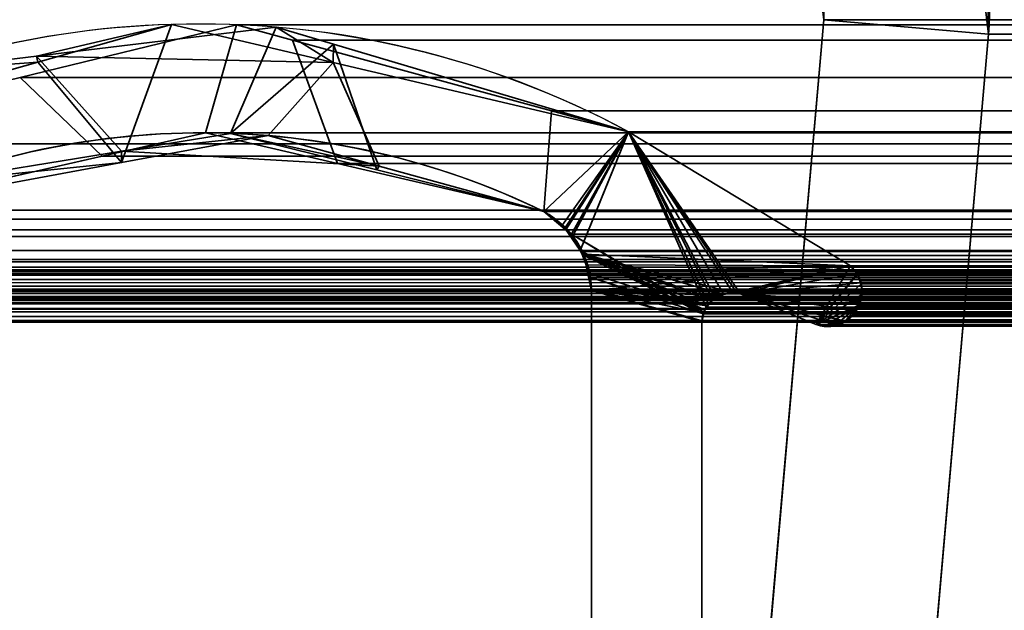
# Model space of a CAD drawing. Header units: millimetres. Extents: x -603 to 3703, y -115 to 193.
# Tile 935 of 1056: x 2490.81 to 2499.75, y 8.93 to 14.28. Entities that reach past the tile are written whole.
import ezdxf

# ---------------------------------------------------------------- set-up
doc = ezdxf.new("R2010")
doc.units = ezdxf.units.MM
doc.layers.add('151', color=7, linetype='Continuous', true_color=0xffffff)

# ---------------------------------------------------------------- blocks, each defined once
blk = doc.blocks.new('UG_SURFACE_003')
at = {"layer": '151', "color": 252, "linetype": 'Continuous', "lineweight": 35}
for points in [[(3703.0001, -18, 2212.25), (3703.0001, 174.4, 2212.25), (2296.9999, 174.4, 2212.25), (2296.9999, -18, 2212.25)], [(2447, -18, 2062.2499), (2447, 174.4, 2062.2499), (3553, 174.4, 2062.2499), (3553, -18, 2062.2499)]]:
    blk.add_3dface(points, dxfattribs=at)
blk = doc.blocks.new('UG_SURFACE_096')
at = {"layer": '151', "color": 252, "linetype": 'Continuous', "lineweight": 35}
for points in [[(2498.1067, 14.2823, -8.75), (2498.0288, 14.9279, -8.75), (2499.4493, 15.41, -8.75), (2499.6009, 14.1516, -8.75)], [(2499.5906, 14.7887, 2009.6595), (2499.6009, 14.1516, -8.75), (2499.4493, 15.41, -8.75)], [(2498.0288, 14.9279, -8.75), (2498.1067, 14.2823, -8.75), (2498.1067, 14.2823, 2011.1434)], [(2498.1067, 14.2823, 2011.1434), (2498.1012, 14.6091, 2011.1487), (2498.0288, 14.9279, -8.75)], [(2499.6009, 14.1516, 2009.649), (2499.5906, 14.7887, 2009.6595), (2498.1012, 14.6091, 2011.1487), (2498.1067, 14.2823, 2011.1434)], [(2499.5906, 14.7887, 2009.6595), (2499.6009, 14.1516, 2009.649), (2499.6009, 14.1516, -8.75)], [(2498.1067, 14.2823, 2011.1434), (2498.1067, 14.2823, -8.75), (2497.5085, 7.4461, -8.75), (2497.5085, 7.4461, 2011.7414)], [(2499.0029, 7.3154, 2010.2472), (2499.6009, 14.1516, 2009.649), (2498.1067, 14.2823, 2011.1434), (2497.5085, 7.4461, 2011.7414)], [(2497.5085, 7.4461, -8.75), (2498.1067, 14.2823, -8.75), (2499.6009, 14.1516, -8.75), (2499.0029, 7.3154, -8.75)], [(2499.6009, 14.1516, 2009.649), (2499.0029, 7.3154, 2010.2472), (2499.0029, 7.3154, -8.75), (2499.6009, 14.1516, -8.75)]]:
    blk.add_3dface(points, dxfattribs=at)
blk = doc.blocks.new('UG_SURFACE_101')
at = {"layer": '151', "color": 252, "linetype": 'Continuous', "lineweight": 35}
for points in [[(2498.1067, 14.2823, 2011.1434), (2498.1012, 14.6091, 2011.1487), (2499.5906, 14.7887, 2009.6595), (2499.6009, 14.1516, 2009.649)], [(3500.4094, 14.7887, 2009.6595), (2499.6009, 14.1516, 2009.649), (2499.5906, 14.7887, 2009.6595)], [(3500.4094, 14.7887, 2009.6595), (3500.3991, 14.1516, 2009.649), (2499.6009, 14.1516, 2009.649)], [(2498.1012, 14.6091, 2011.1487), (3501.8933, 14.2823, 2011.1434), (3501.8988, 14.6091, 2011.1487)], [(2498.1012, 14.6091, 2011.1487), (2498.1067, 14.2823, 2011.1434), (3501.8933, 14.2823, 2011.1434)], [(2485.5001, -29.92, 2023.7501), (3514.4999, -29.92, 2023.7501), (3514.4999, 14.42, 2023.7501), (2485.5001, 14.42, 2023.7501)], [(2487, -29.92, 2022.2499), (2487, 14.42, 2022.2499), (3513, 14.42, 2022.2499), (3513, -29.92, 2022.2499)], [(2498.1067, 14.2823, 2011.1434), (2497.5085, 7.4461, 2011.7414), (3502.4915, 7.4461, 2011.7414), (3501.8933, 14.2823, 2011.1434)], [(2497.5085, 7.4461, 2011.7414), (2498.1067, 14.2823, 2011.1434), (2499.6009, 14.1516, 2009.649), (2499.0029, 7.3154, 2010.2472)], [(2499.6009, 14.1516, 2009.649), (3500.3991, 14.1516, 2009.649), (3500.9971, 7.3154, 2010.2472), (2499.0029, 7.3154, 2010.2472)]]:
    blk.add_3dface(points, dxfattribs=at)
blk = doc.blocks.new('UG_SURFACE_138')
at = {"layer": '151', "color": 7, "linetype": 'Continuous', "lineweight": 35}
for points in [[(2490.967, 13.9521, -8.75), (2492.192, 14.2393, 2017.0579), (2493.6569, 13.8955, 2015.5931)], [(2490.967, 13.9521, -8.75), (2490.978, 13.897, 2018.2719), (2492.192, 14.2393, 2017.0579)], [(2493.6569, 13.8955, 2015.5931), (2493.1409, 14.2136, -8.75), (2490.967, 13.9521, -8.75)], [(2490.967, 13.9521, -8.75), (2493.1409, 14.2136, -8.75), (2492.7266, 13.2515, -8.75), (2491.7376, 13.0907, -8.75)], [(2491.7383, 12.9862, 2017.5116), (2492.192, 14.2393, 2017.0579), (2490.978, 13.897, 2018.2719)], [(2491.7383, 12.9862, 2017.5116), (2493.0675, 13.231, 2016.1824), (2493.6569, 13.8955, 2015.5931), (2492.192, 14.2393, 2017.0579)], [(2492.7266, 13.2515, -8.75), (2493.1409, 14.2136, -8.75), (2493.6602, 14.0597, -8.75)], [(2493.6569, 13.8955, 2015.5931), (2493.6602, 14.0597, -8.75), (2493.1409, 14.2136, -8.75)], [(2494.0546, 12.9202, -8.75), (2492.7266, 13.2515, -8.75), (2493.6602, 14.0597, -8.75)], [(2493.6602, 14.0597, -8.75), (2493.6569, 13.8955, 2015.5931), (2496.3369, 13.2666, 2012.913)], [(2496.3369, 13.2666, 2012.913), (2496.3369, 13.2666, -8.75), (2493.6602, 14.0597, -8.75)], [(2493.6602, 14.0597, -8.75), (2496.3369, 13.2666, -8.75), (2495.5678, 12.5427, -8.75), (2494.0546, 12.9202, -8.75)], [(2490.978, 13.897, 2018.2719), (2490.967, 13.9521, -8.75), (2489.8145, 13.8135, -8.75)], [(2491.7376, 13.0907, -8.75), (2489.9905, 12.8066, -8.75), (2489.8145, 13.8135, -8.75), (2490.967, 13.9521, -8.75)], [(2488.348, 13.1555, -8.75), (2488.348, 13.1555, 2020.9019), (2490.978, 13.897, 2018.2719)], [(2490.978, 13.897, 2018.2719), (2489.8145, 13.8135, -8.75), (2488.348, 13.1555, -8.75)], [(2490.978, 13.897, 2018.2719), (2488.348, 13.1555, 2020.9019), (2489.4049, 12.5565, 2019.845), (2491.7383, 12.9862, 2017.5116)], [(2493.6569, 13.8955, 2015.5931), (2493.0675, 13.231, 2016.1824), (2494.0758, 12.9535, 2015.1744)], [(2494.0758, 12.9535, 2015.1744), (2495.5678, 12.5427, 2013.6821), (2496.3369, 13.2666, 2012.913), (2493.6569, 13.8955, 2015.5931)], [(2491.7376, 13.0907, -8.75), (2492.7266, 13.2515, -8.75), (2494.0758, 12.9535, 2015.1744)], [(2494.0758, 12.9535, 2015.1744), (2493.0675, 13.231, 2016.1824), (2491.7376, 13.0907, -8.75)], [(2493.0675, 13.231, 2016.1824), (2491.7383, 12.9862, 2017.5116), (2491.7376, 13.0907, -8.75)], [(2492.7266, 13.2515, -8.75), (2494.0546, 12.9202, -8.75), (2494.0758, 12.9535, 2015.1744)], [(2495.7392, 12.4215, -8.75), (2495.5678, 12.5427, -8.75), (2496.3369, 13.2666, -8.75)], [(2496.3369, 13.2666, 2012.913), (2495.5678, 12.5427, 2013.6821), (2495.7597, 12.3814, 2013.4904)], [(2495.7604, 12.3921, -8.75), (2495.7392, 12.4215, -8.75), (2496.3369, 13.2666, -8.75)], [(2495.7597, 12.3814, 2013.4904), (2495.8308, 12.3216, 2013.4192), (2496.3369, 13.2666, 2012.913)], [(2496.3369, 13.2666, -8.75), (2495.9023, 12.1942, -8.75), (2495.7604, 12.3921, -8.75)], [(2496.3369, 13.2666, 2012.913), (2495.8308, 12.3216, 2013.4192), (2495.8992, 12.1889, 2013.3507)], [(2495.8992, 12.1889, 2013.3507), (2495.9652, 12.0607, 2013.2847), (2498.3501, 12.0514, 2010.9), (2496.3369, 13.2666, 2012.913)], [(2496.3369, 13.2666, -8.75), (2498.3501, 12.0514, -8.75), (2495.93, 12.1557, -8.75), (2495.9023, 12.1942, -8.75)], [(2496.3369, 13.2666, 2012.913), (2498.3501, 12.0514, 2010.9), (2498.3501, 12.0514, -8.75), (2496.3369, 13.2666, -8.75)], [(2489.9905, 12.8066, -8.75), (2491.7376, 13.0907, -8.75), (2491.7383, 12.9862, 2017.5116)], [(2491.7383, 12.9862, 2017.5116), (2489.4049, 12.5565, 2019.845), (2489.9905, 12.8066, -8.75)], [(2495.5678, 12.5427, 2013.6821), (2494.0758, 12.9535, 2015.1744), (2494.0546, 12.9202, -8.75)], [(2494.0546, 12.9202, -8.75), (2495.5678, 12.5427, -8.75), (2495.5678, 12.5427, 2013.6821)], [(2495.5678, 12.5427, -8.75), (2495.7392, 12.4215, -8.75), (2495.7597, 12.3814, 2013.4904)], [(2495.7597, 12.3814, 2013.4904), (2495.5678, 12.5427, 2013.6821), (2495.5678, 12.5427, -8.75)], [(2495.7392, 12.4215, -8.75), (2495.7604, 12.3921, -8.75), (2495.7597, 12.3814, 2013.4904)], [(2495.8308, 12.3216, 2013.4192), (2495.7597, 12.3814, 2013.4904), (2495.7604, 12.3921, -8.75)], [(2495.7604, 12.3921, -8.75), (2495.9023, 12.1942, -8.75), (2495.8992, 12.1889, 2013.3507)], [(2495.8992, 12.1889, 2013.3507), (2495.8308, 12.3216, 2013.4192), (2495.7604, 12.3921, -8.75)], [(2495.9652, 12.0607, 2013.2847), (2495.8992, 12.1889, 2013.3507), (2495.9023, 12.1942, -8.75)], [(2495.9023, 12.1942, -8.75), (2495.93, 12.1557, -8.75), (2495.9755, 11.9915, 2013.2744)], [(2495.9755, 11.9915, 2013.2744), (2495.9652, 12.0607, 2013.2847), (2495.9023, 12.1942, -8.75)], [(2495.9655, 11.9898, -8.75), (2495.93, 12.1557, -8.75), (2497.0284, 11.6524, -8.75)], [(2495.93, 12.1557, -8.75), (2497.088, 11.7338, -8.75), (2497.0527, 11.6857, -8.75)], [(2495.93, 12.1557, -8.75), (2497.1831, 11.7922, -8.75), (2497.1097, 11.7471, -8.75)], [(2495.93, 12.1557, -8.75), (2497.2839, 11.8082, -8.75), (2497.1879, 11.793, -8.75)], [(2497.1097, 11.7471, -8.75), (2497.088, 11.7338, -8.75), (2495.93, 12.1557, -8.75)], [(2497.318, 11.8051, -8.75), (2497.2839, 11.8082, -8.75), (2495.93, 12.1557, -8.75), (2498.3501, 12.0514, -8.75)], [(2497.1879, 11.793, -8.75), (2497.1831, 11.7922, -8.75), (2495.93, 12.1557, -8.75)], [(2497.0527, 11.6857, -8.75), (2497.0284, 11.6524, -8.75), (2495.93, 12.1557, -8.75)], [(2495.93, 12.1557, -8.75), (2495.9655, 11.9898, -8.75), (2495.9755, 11.9915, 2013.2744)], [(2498.3501, 12.0514, 2010.9), (2495.9652, 12.0607, 2013.2847), (2495.9755, 11.9915, 2013.2744)], [(2496.0001, 11.8277, 2013.2501), (2495.9755, 11.9915, 2013.2744), (2495.9655, 11.9898, -8.75)], [(2497.0284, 11.6524, -8.75), (2497.0207, 11.6205, -8.75), (2496.0001, 11.8277, -8.75), (2495.9655, 11.9898, -8.75)], [(2495.9655, 11.9898, -8.75), (2496.0001, 11.8277, -8.75), (2496.0001, 11.8277, 2013.2501)], [(2495.9755, 11.9915, 2013.2744), (2496.0001, 11.8277, 2013.2501), (2498.3501, 12.0514, 2010.9)], [(2497.1883, 11.7875, 2012.0616), (2497.2839, 11.8082, 2011.9662), (2498.3501, 12.0514, 2010.9), (2496.0001, 11.8277, 2013.2501)], [(2498.3501, 12.0514, 2010.9), (2497.2839, 11.8082, 2011.9662), (2497.318, 11.8051, 2011.9321)], [(2498.3501, 12.0514, -8.75), (2497.3514, 11.798, -8.75), (2497.318, 11.8051, -8.75)], [(2497.318, 11.8051, 2011.9321), (2497.3514, 11.798, 2011.8985), (2498.3501, 12.0514, 2010.9)], [(2497.3514, 11.798, -8.75), (2498.3501, 12.0514, -8.75), (2498.4059, 11.9797, -8.75)], [(2498.4076, 11.9798, 2010.8426), (2498.3501, 12.0514, 2010.9), (2497.3514, 11.798, 2011.8985)], [(2497.3514, 11.798, 2011.8985), (2498.4438, 11.8957, 2010.8061), (2498.4174, 11.9675, 2010.8325), (2498.4076, 11.9798, 2010.8426)], [(2498.4059, 11.9797, -8.75), (2498.4217, 11.9593, -8.75), (2498.4393, 11.8953, -8.75), (2497.3514, 11.798, -8.75)], [(2498.3501, 12.0514, -8.75), (2498.3501, 12.0514, 2010.9), (2498.4076, 11.9798, 2010.8426)], [(2498.4076, 11.9798, 2010.8426), (2498.4059, 11.9797, -8.75), (2498.3501, 12.0514, -8.75)], [(2498.4059, 11.9797, -8.75), (2498.4076, 11.9798, 2010.8426), (2498.4174, 11.9675, 2010.8325)], [(2498.4174, 11.9675, 2010.8325), (2498.4217, 11.9593, -8.75), (2498.4059, 11.9797, -8.75)], [(2498.4174, 11.9675, 2010.8325), (2498.4393, 11.8953, -8.75), (2498.4217, 11.9593, -8.75)], [(2498.4174, 11.9675, 2010.8325), (2498.4438, 11.8957, 2010.8061), (2498.4393, 11.8953, -8.75)], [(2498.4541, 11.81, 2010.7961), (2498.4498, 11.8796, 2010.8001), (2498.4438, 11.8957, 2010.8061), (2497.3514, 11.798, 2011.8985)], [(2498.4393, 11.8953, -8.75), (2498.4558, 11.835, -8.75), (2498.4527, 11.8107, -8.75), (2497.3514, 11.798, -8.75)], [(2498.4558, 11.835, -8.75), (2498.4393, 11.8953, -8.75), (2498.4438, 11.8957, 2010.8061)], [(2498.4558, 11.835, -8.75), (2498.4438, 11.8957, 2010.8061), (2498.4498, 11.8796, 2010.8001)], [(2498.4498, 11.8796, 2010.8001), (2498.4527, 11.8107, -8.75), (2498.4558, 11.835, -8.75)], [(2498.4498, 11.8796, 2010.8001), (2498.4541, 11.81, 2010.7961), (2498.4527, 11.8107, -8.75)], [(2496.0001, 5.7035, -8.75), (2496.0001, 11.8277, -8.75), (2497.0021, 11.5427, -8.75), (2497.0021, 7.7467, -8.75)], [(2497.0207, 11.6205, -8.75), (2497.0021, 11.5427, -8.75), (2496.0001, 11.8277, -8.75)], [(2496.0001, 11.8277, 2013.2501), (2497.0021, 11.5427, 2012.2478), (2497.0162, 11.6216, 2012.234)], [(2497.0021, 7.7467, 2012.2478), (2497.0021, 11.5427, 2012.2478), (2496.0001, 11.8277, 2013.2501), (2496.0001, 5.7035, 2013.2501)], [(2497.0162, 11.6216, 2012.234), (2497.0162, 11.6222, 2012.2337), (2496.0001, 11.8277, 2013.2501)], [(2496.0001, 11.8277, 2013.2501), (2497.1547, 11.7801, 2012.0952), (2497.1883, 11.7875, 2012.0616)], [(2496.0001, 11.8277, 2013.2501), (2497.0615, 11.705, 2012.1887), (2497.1101, 11.7442, 2012.1398)], [(2497.1101, 11.7442, 2012.1398), (2497.1547, 11.7801, 2012.0952), (2496.0001, 11.8277, 2013.2501)], [(2496.0001, 11.8277, 2013.2501), (2497.0162, 11.6222, 2012.2337), (2497.0512, 11.6862, 2012.1989)], [(2497.0512, 11.6862, 2012.1989), (2497.0615, 11.705, 2012.1887), (2496.0001, 11.8277, 2013.2501)], [(2496.0001, 11.8277, -8.75), (2496.0001, 5.7035, -8.75), (2496.0001, 5.7035, 2013.2501), (2496.0001, 11.8277, 2013.2501)], [(2497.1097, 11.7471, -8.75), (2497.1831, 11.7922, -8.75), (2497.1883, 11.7875, 2012.0616)], [(2497.1831, 11.7922, -8.75), (2497.1879, 11.793, -8.75), (2497.1883, 11.7875, 2012.0616)], [(2497.1879, 11.793, -8.75), (2497.2839, 11.8082, -8.75), (2497.2839, 11.8082, 2011.9662)], [(2497.2839, 11.8082, 2011.9662), (2497.1883, 11.7875, 2012.0616), (2497.1879, 11.793, -8.75)], [(2497.2839, 11.8082, -8.75), (2497.318, 11.8051, -8.75), (2497.3514, 11.798, 2011.8985)], [(2497.3514, 11.798, 2011.8985), (2497.318, 11.8051, 2011.9321), (2497.2839, 11.8082, -8.75)], [(2497.318, 11.8051, 2011.9321), (2497.2839, 11.8082, 2011.9662), (2497.2839, 11.8082, -8.75)], [(2497.318, 11.8051, -8.75), (2497.3514, 11.798, -8.75), (2497.3514, 11.798, 2011.8985)], [(2497.3514, 11.798, -8.75), (2498.4527, 11.8107, -8.75), (2498.4419, 11.723, -8.75)], [(2497.3514, 11.798, 2011.8985), (2498.44, 11.724, 2010.8101), (2498.4553, 11.7899, 2010.7949), (2498.4541, 11.81, 2010.7961)], [(2498.04, 11.5173, 2011.21), (2497.3514, 11.798, 2011.8985), (2497.3514, 11.798, -8.75), (2498.04, 11.5173, -8.75)], [(2498.4419, 11.723, -8.75), (2498.4417, 11.7207, -8.75), (2498.3985, 11.6444, -8.75), (2497.3514, 11.798, -8.75)], [(2498.3985, 11.6444, -8.75), (2498.3773, 11.6068, -8.75), (2498.2996, 11.5449, -8.75), (2497.3514, 11.798, -8.75)], [(2498.0974, 11.5103, -8.75), (2498.04, 11.5173, -8.75), (2497.3514, 11.798, -8.75), (2498.2996, 11.5449, -8.75)], [(2497.3514, 11.798, 2011.8985), (2498.2018, 11.5184, 2011.0481), (2498.2703, 11.528, 2010.9797), (2498.2986, 11.5489, 2010.9513)], [(2498.2018, 11.5184, 2011.0481), (2497.3514, 11.798, 2011.8985), (2498.04, 11.5173, 2011.21), (2498.0965, 11.5037, 2011.1535)], [(2498.2986, 11.5489, 2010.9513), (2498.3773, 11.6068, 2010.8726), (2498.4007, 11.6452, 2010.8492), (2497.3514, 11.798, 2011.8985)], [(2498.4007, 11.6452, 2010.8492), (2498.4345, 11.7002, 2010.8156), (2498.44, 11.724, 2010.8101), (2497.3514, 11.798, 2011.8985)], [(2498.4553, 11.7899, 2010.7949), (2498.44, 11.724, 2010.8101), (2498.4419, 11.723, -8.75)], [(2498.4553, 11.7899, 2010.7949), (2498.4419, 11.723, -8.75), (2498.4527, 11.8107, -8.75)], [(2498.4527, 11.8107, -8.75), (2498.4541, 11.81, 2010.7961), (2498.4553, 11.7899, 2010.7949)], [(2497.0615, 11.705, 2012.1887), (2497.0512, 11.6862, 2012.1989), (2497.0527, 11.6857, -8.75)], [(2497.0527, 11.6857, -8.75), (2497.088, 11.7338, -8.75), (2497.1101, 11.7442, 2012.1398)], [(2497.1101, 11.7442, 2012.1398), (2497.0615, 11.705, 2012.1887), (2497.0527, 11.6857, -8.75)], [(2497.088, 11.7338, -8.75), (2497.1097, 11.7471, -8.75), (2497.1101, 11.7442, 2012.1398)], [(2497.1883, 11.7875, 2012.0616), (2497.1547, 11.7801, 2012.0952), (2497.1097, 11.7471, -8.75)], [(2497.1547, 11.7801, 2012.0952), (2497.1101, 11.7442, 2012.1398), (2497.1097, 11.7471, -8.75)], [(2498.3985, 11.6444, -8.75), (2498.4417, 11.7207, -8.75), (2498.44, 11.724, 2010.8101)], [(2498.44, 11.724, 2010.8101), (2498.4345, 11.7002, 2010.8156), (2498.3985, 11.6444, -8.75)], [(2498.4345, 11.7002, 2010.8156), (2498.4007, 11.6452, 2010.8492), (2498.3985, 11.6444, -8.75)], [(2498.4417, 11.7207, -8.75), (2498.4419, 11.723, -8.75), (2498.44, 11.724, 2010.8101)], [(2497.0021, 11.5427, -8.75), (2497.0207, 11.6205, -8.75), (2497.0162, 11.6216, 2012.234)], [(2497.0162, 11.6216, 2012.234), (2497.0021, 11.5427, 2012.2478), (2497.0021, 11.5427, -8.75)], [(2497.0512, 11.6862, 2012.1989), (2497.0162, 11.6222, 2012.2337), (2497.0284, 11.6524, -8.75)], [(2497.0207, 11.6205, -8.75), (2497.0284, 11.6524, -8.75), (2497.0162, 11.6222, 2012.2337)], [(2497.0162, 11.6222, 2012.2337), (2497.0162, 11.6216, 2012.234), (2497.0207, 11.6205, -8.75)], [(2497.0284, 11.6524, -8.75), (2497.0527, 11.6857, -8.75), (2497.0512, 11.6862, 2012.1989)], [(2498.3773, 11.6068, -8.75), (2498.3985, 11.6444, -8.75), (2498.4007, 11.6452, 2010.8492)], [(2498.4007, 11.6452, 2010.8492), (2498.3773, 11.6068, 2010.8726), (2498.3773, 11.6068, -8.75)], [(2497.0021, 11.5427, 2012.2478), (2497.0021, 7.7467, 2012.2478), (2497.0021, 7.7467, -8.75), (2497.0021, 11.5427, -8.75)], [(2498.0974, 11.5103, -8.75), (2498.2996, 11.5449, -8.75), (2498.2915, 11.5385, -8.75), (2498.2014, 11.5113, -8.75)], [(2498.2014, 11.5113, -8.75), (2498.2915, 11.5385, -8.75), (2498.2986, 11.5489, 2010.9513)], [(2498.2986, 11.5489, 2010.9513), (2498.2703, 11.528, 2010.9797), (2498.2014, 11.5113, -8.75)], [(2498.2703, 11.528, 2010.9797), (2498.2018, 11.5184, 2011.0481), (2498.2014, 11.5113, -8.75)], [(2498.2915, 11.5385, -8.75), (2498.2996, 11.5449, -8.75), (2498.2986, 11.5489, 2010.9513)], [(2498.3773, 11.6068, 2010.8726), (2498.2986, 11.5489, 2010.9513), (2498.2996, 11.5449, -8.75)], [(2498.2996, 11.5449, -8.75), (2498.3773, 11.6068, -8.75), (2498.3773, 11.6068, 2010.8726)], [(2498.04, 11.5173, -8.75), (2498.0974, 11.5103, -8.75), (2498.0965, 11.5037, 2011.1535)], [(2498.0965, 11.5037, 2011.1535), (2498.04, 11.5173, 2011.21), (2498.04, 11.5173, -8.75)], [(2498.0965, 11.5037, 2011.1535), (2498.0969, 11.5036, 2011.153), (2498.2018, 11.5184, 2011.0481)], [(2498.0969, 11.5036, 2011.153), (2498.0965, 11.5037, 2011.1535), (2498.0974, 11.5103, -8.75)], [(2498.2018, 11.5184, 2011.0481), (2498.0969, 11.5036, 2011.153), (2498.0974, 11.5103, -8.75)], [(2498.0974, 11.5103, -8.75), (2498.1689, 11.5016, -8.75), (2498.2018, 11.5184, 2011.0481)], [(2498.2014, 11.5113, -8.75), (2498.1689, 11.5016, -8.75), (2498.0974, 11.5103, -8.75)], [(2498.1689, 11.5016, -8.75), (2498.2014, 11.5113, -8.75), (2498.2018, 11.5184, 2011.0481)]]:
    blk.add_3dface(points, dxfattribs=at)
blk = doc.blocks.new('UG_SURFACE_139')
at = {"layer": '151', "color": 7, "linetype": 'Continuous', "lineweight": 35}
for points in [[(2490.819, 13.7578, 2018.4309), (2492.7814, 14.2362, 2016.4688), (2492.4994, 13.2561, 2016.7506), (2491.5631, 13.0444, 2017.6868)], [(2492.7814, 14.2362, 2016.4688), (2490.819, 13.7578, 2018.4309), (3509.181, 13.7578, 2018.4309)], [(2493.6965, 12.9778, 2015.5535), (2492.4994, 13.2561, 2016.7506), (2492.7814, 14.2362, 2016.4688), (2493.2883, 14.0979, 2015.9616)], [(2492.7814, 14.2362, 2016.4688), (3509.181, 13.7578, 2018.4309), (3507.2186, 14.2362, 2016.4688)], [(3507.2186, 14.2362, 2016.4688), (3506.7117, 14.0979, 2015.9616), (2493.2883, 14.0979, 2015.9616), (2492.7814, 14.2362, 2016.4688)], [(2493.2883, 14.0979, 2015.9616), (2495.6381, 13.4572, 2013.6118), (2495.5678, 12.5427, 2013.6821), (2493.6965, 12.9778, 2015.5535)], [(2493.2883, 14.0979, 2015.9616), (3506.7117, 14.0979, 2015.9616), (3504.3619, 13.4572, 2013.6118), (2495.6381, 13.4572, 2013.6118)], [(2491.5631, 13.0444, 2017.6868), (2489.4049, 12.5565, 2019.845), (2488.348, 13.1555, 2020.9019), (2490.819, 13.7578, 2018.4309)], [(2488.348, 13.1555, 2020.9019), (3511.652, 13.1555, 2020.9019), (3509.181, 13.7578, 2018.4309), (2490.819, 13.7578, 2018.4309)], [(2495.7695, 12.3772, 2013.4804), (2495.5678, 12.5427, 2013.6821), (2495.6381, 13.4572, 2013.6118), (2496.3369, 13.2666, 2012.913)], [(2495.6381, 13.4572, 2013.6118), (3504.3619, 13.4572, 2013.6118), (3503.6631, 13.2666, 2012.913), (2496.3369, 13.2666, 2012.913)], [(3508.4372, 13.0477, 2017.6871), (2491.5631, 13.0444, 2017.6868), (2492.4994, 13.2561, 2016.7506)], [(2492.4994, 13.2561, 2016.7506), (2493.6965, 12.9778, 2015.5535), (3506.2878, 13.1186, 2015.5377)], [(3506.2878, 13.1186, 2015.5377), (3507.5216, 13.2561, 2016.7716), (2492.4994, 13.2561, 2016.7506)], [(3507.5216, 13.2561, 2016.7716), (3508.4372, 13.0477, 2017.6871), (2492.4994, 13.2561, 2016.7506)], [(2496.3369, 13.2666, 2012.913), (2495.8189, 12.3367, 2013.4311), (2495.7695, 12.3772, 2013.4804)], [(2495.8189, 12.3367, 2013.4311), (2496.3369, 13.2666, 2012.913), (2497.0415, 11.6764, 2012.2087), (2497.0202, 11.6289, 2012.2299)], [(2498.04, 11.5173, 2011.21), (2497.3514, 11.798, 2011.8985), (2496.3369, 13.2666, 2012.913), (2498.3501, 12.0514, 2010.9)], [(2496.3369, 13.2666, 2012.913), (2497.3514, 11.798, 2011.8985), (2497.3183, 11.805, 2011.9317)], [(2496.3369, 13.2666, 2012.913), (2497.0992, 11.7439, 2012.1508), (2497.0629, 11.7014, 2012.1872)], [(2496.3369, 13.2666, 2012.913), (2497.1967, 11.7966, 2012.0535), (2497.124, 11.7572, 2012.126)], [(2497.3183, 11.805, 2011.9317), (2497.2839, 11.8082, 2011.9662), (2496.3369, 13.2666, 2012.913)], [(2497.0629, 11.7014, 2012.1872), (2497.0415, 11.6764, 2012.2087), (2496.3369, 13.2666, 2012.913)], [(2497.2839, 11.8082, 2011.9662), (2497.1974, 11.7967, 2012.0528), (2497.1967, 11.7966, 2012.0535), (2496.3369, 13.2666, 2012.913)], [(2497.124, 11.7572, 2012.126), (2497.0992, 11.7439, 2012.1508), (2496.3369, 13.2666, 2012.913)], [(3503.6631, 13.2666, 2012.913), (3501.6499, 12.0514, 2010.9), (2498.3501, 12.0514, 2010.9), (2496.3369, 13.2666, 2012.913)], [(3513.4444, 12.0875, 2022.6946), (3511.652, 13.1555, 2020.9019), (2488.348, 13.1555, 2020.9019), (2486.5556, 12.0875, 2022.6946)], [(3510.5951, 12.5565, 2019.845), (2489.4049, 12.5565, 2019.845), (2491.5631, 13.0444, 2017.6868)], [(2491.5631, 13.0444, 2017.6868), (3508.4372, 13.0477, 2017.6871), (3510.5951, 12.5565, 2019.845)], [(3505.9769, 13.084, 2015.2268), (3506.2878, 13.1186, 2015.5377), (2493.6965, 12.9778, 2015.5535)], [(3505.9769, 13.084, 2015.2268), (2493.6965, 12.9778, 2015.5535), (2495.5678, 12.5427, 2013.6821)], [(2495.5678, 12.5427, 2013.6821), (3504.4322, 12.5427, 2013.6821), (3505.9769, 13.084, 2015.2268)], [(2489.29, 12.4747, 2019.9602), (2489.4049, 12.5565, 2019.845), (3510.5951, 12.5565, 2019.845)], [(3510.5951, 12.5565, 2019.845), (3510.7129, 12.4839, 2019.963), (2489.29, 12.4747, 2019.9602)], [(2495.7695, 12.3772, 2013.4804), (3504.2305, 12.3772, 2013.4804), (3504.4322, 12.5427, 2013.6821), (2495.5678, 12.5427, 2013.6821)], [(3510.7703, 12.4486, 2020.0202), (2489.11, 12.3158, 2020.1399), (2489.1529, 12.3772, 2020.097)], [(3510.7703, 12.4486, 2020.0202), (3510.8898, 12.3133, 2020.1397), (2489.11, 12.3158, 2020.1399)], [(2489.1529, 12.3772, 2020.097), (2489.29, 12.4747, 2019.9602), (3510.7129, 12.4839, 2019.963)], [(3510.7129, 12.4839, 2019.963), (3510.7703, 12.4486, 2020.0202), (2489.1529, 12.3772, 2020.097)], [(3504.1811, 12.3367, 2013.4311), (2495.7695, 12.3772, 2013.4804), (2495.8189, 12.3367, 2013.4311)], [(3504.1811, 12.3367, 2013.4311), (3504.2305, 12.3772, 2013.4804), (2495.7695, 12.3772, 2013.4804)], [(2495.8189, 12.3367, 2013.4311), (3504.0872, 12.1808, 2013.3371), (3504.1811, 12.3367, 2013.4311)], [(2495.8189, 12.3367, 2013.4311), (2495.9128, 12.1808, 2013.3371), (3504.0872, 12.1808, 2013.3371)], [(2497.0202, 11.6289, 2012.2299), (2497.0138, 11.6145, 2012.2364), (2495.8189, 12.3367, 2013.4311)], [(2495.9128, 12.1808, 2013.3371), (2495.8189, 12.3367, 2013.4311), (2497.0138, 11.6145, 2012.2364)], [(3510.942, 12.2541, 2020.1919), (2488.9927, 12.1064, 2020.2572), (2489.022, 12.19, 2020.2281)], [(3510.942, 12.2541, 2020.1919), (3511.0099, 12.1076, 2020.2599), (2488.9927, 12.1064, 2020.2572)], [(2489.022, 12.19, 2020.2281), (2489.11, 12.3158, 2020.1399), (3510.8898, 12.3133, 2020.1397)], [(3510.8898, 12.3133, 2020.1397), (3510.942, 12.2541, 2020.1919), (2489.022, 12.19, 2020.2281)], [(3504.0092, 11.9475, 2013.2592), (2495.9128, 12.1808, 2013.3371), (2495.935, 12.1441, 2013.315)], [(3504.0092, 11.9475, 2013.2592), (3504.065, 12.1441, 2013.315), (2495.9128, 12.1808, 2013.3371)], [(3504.065, 12.1441, 2013.315), (3504.0872, 12.1808, 2013.3371), (2495.9128, 12.1808, 2013.3371)], [(2497.0138, 11.6145, 2012.2364), (2495.935, 12.1441, 2013.315), (2495.9128, 12.1808, 2013.3371)], [(2486.5556, 12.0875, 2022.6946), (2486.501, 12.0382, 2022.7489), (3513.4981, 12.0363, 2022.7482)], [(3513.4981, 12.0363, 2022.7482), (3513.4444, 12.0875, 2022.6946), (2486.5556, 12.0875, 2022.6946)], [(2488.9548, 11.9977, 2020.2954), (2488.9927, 12.1064, 2020.2572), (3511.0099, 12.1076, 2020.2599)], [(3511.0099, 12.1076, 2020.2599), (3511.025, 12.0751, 2020.2749), (2488.9548, 11.9977, 2020.2954)], [(3511.025, 12.0751, 2020.2749), (3511.0614, 11.8663, 2020.3116), (2488.9548, 11.9977, 2020.2954)], [(3504.009, 11.9448, 2013.2589), (2495.935, 12.1441, 2013.315), (2495.9908, 11.9475, 2013.2592)], [(2495.935, 12.1441, 2013.315), (3504.009, 11.9448, 2013.2589), (3504.0092, 11.9475, 2013.2592)], [(2495.9908, 11.9475, 2013.2592), (2495.935, 12.1441, 2013.315), (2497.0138, 11.6145, 2012.2364)], [(3513.552, 11.9651, 2022.8021), (2486.4471, 11.9664, 2022.8028), (2486.4318, 11.9257, 2022.8181)], [(2486.4516, 11.9779, 2022.7985), (2486.4471, 11.9664, 2022.8028), (3513.552, 11.9651, 2022.8021)], [(3513.552, 11.9651, 2022.8021), (2486.4759, 12.0155, 2022.774), (2486.4516, 11.9779, 2022.7985)], [(2486.501, 12.0382, 2022.7489), (2486.4759, 12.0155, 2022.774), (3513.5329, 12.0032, 2022.7828)], [(2486.4759, 12.0155, 2022.774), (3513.552, 11.9651, 2022.8021), (3513.5329, 12.0032, 2022.7828)], [(3513.5329, 12.0032, 2022.7828), (3513.4981, 12.0363, 2022.7482), (2486.501, 12.0382, 2022.7489)], [(3511.0614, 11.8663, 2020.3116), (2488.9386, 11.8663, 2020.3116), (2488.9548, 11.9977, 2020.2954)], [(2498.3501, 12.0514, 2010.9), (2498.409, 11.9819, 2010.8411), (2498.04, 11.5173, 2011.21)], [(2498.409, 11.9819, 2010.8411), (2498.4128, 11.9737, 2010.8373), (2498.04, 11.5173, 2011.21)], [(2498.04, 11.5173, 2011.21), (2498.4128, 11.9737, 2010.8373), (2498.44, 11.9155, 2010.8099), (2498.4462, 11.8863, 2010.8039)], [(2498.409, 11.9819, 2010.8411), (2498.3501, 12.0514, 2010.9), (3501.6499, 12.0514, 2010.9)], [(2498.409, 11.9819, 2010.8411), (3501.6499, 12.0514, 2010.9), (3501.5876, 11.9763, 2010.8376)], [(3501.5876, 11.9763, 2010.8376), (2498.4128, 11.9737, 2010.8373), (2498.409, 11.9819, 2010.8411)], [(3501.5876, 11.9763, 2010.8376), (3501.5867, 11.9742, 2010.8368), (2498.4128, 11.9737, 2010.8373)], [(2498.44, 11.9155, 2010.8099), (2498.4128, 11.9737, 2010.8373), (3501.5867, 11.9742, 2010.8368)], [(2498.44, 11.9155, 2010.8099), (3501.5867, 11.9742, 2010.8368), (3501.5552, 11.8998, 2010.8051)], [(2486.4216, 11.8984, 2022.8283), (2486.4156, 11.8382, 2022.8345), (3513.5853, 11.846, 2022.8353)], [(2486.4318, 11.9257, 2022.8181), (2486.4216, 11.8984, 2022.8283), (3513.5853, 11.846, 2022.8353)], [(2486.4318, 11.9257, 2022.8181), (3513.5691, 11.9316, 2022.819), (3513.552, 11.9651, 2022.8021)], [(2486.4318, 11.9257, 2022.8181), (3513.5698, 11.9274, 2022.8198), (3513.5691, 11.9316, 2022.819)], [(3513.5853, 11.846, 2022.8353), (3513.5698, 11.9274, 2022.8198), (2486.4318, 11.9257, 2022.8181)], [(2495.9908, 11.9475, 2013.2592), (2495.991, 11.9448, 2013.2589), (3504.009, 11.9448, 2013.2589)], [(2495.991, 11.9448, 2013.2589), (2495.9908, 11.9475, 2013.2592), (2497.0138, 11.6145, 2012.2364)], [(2496.0001, 11.8277, 2013.2501), (3503.9999, 11.8277, 2013.2501), (3504.009, 11.9448, 2013.2589), (2495.991, 11.9448, 2013.2589)], [(2497.0138, 11.6145, 2012.2364), (2497.0036, 11.5516, 2012.2464), (2496.0001, 11.8277, 2013.2501), (2495.991, 11.9448, 2013.2589)], [(2498.04, 11.5173, 2011.21), (2498.4462, 11.8863, 2010.8039), (2498.455, 11.8424, 2010.7949), (2498.4527, 11.791, 2010.7975)], [(3501.5552, 11.8998, 2010.8051), (2498.4462, 11.8863, 2010.8039), (2498.44, 11.9155, 2010.8099)], [(3501.5552, 11.8998, 2010.8051), (3501.5535, 11.8867, 2010.8035), (2498.4462, 11.8863, 2010.8039)], [(2498.455, 11.8424, 2010.7949), (2498.4462, 11.8863, 2010.8039), (3501.5535, 11.8867, 2010.8035)], [(2498.455, 11.8424, 2010.7949), (3501.5535, 11.8867, 2010.8035), (3501.5438, 11.8115, 2010.7937)], [(3513.5851, 11.8384, 2022.835), (2486.4156, 11.8382, 2022.8345), (2486.4147, 11.8282, 2022.8355)], [(2486.4147, 11.8282, 2022.8355), (2486.4242, 11.7582, 2022.826), (3513.5851, 11.8384, 2022.835)], [(2486.4156, 11.8382, 2022.8345), (3513.5851, 11.8384, 2022.835), (3513.5853, 11.846, 2022.8353)], [(3513.5844, 11.8085, 2022.8345), (3513.5851, 11.8384, 2022.835), (2486.4242, 11.7582, 2022.826)], [(3513.5844, 11.8085, 2022.8345), (2486.4242, 11.7582, 2022.826), (2486.428, 11.7445, 2022.8219)], [(2486.428, 11.7445, 2022.8219), (3513.572, 11.7445, 2022.8219), (3513.5844, 11.8085, 2022.8345)], [(3512.3997, 11.8171, 2021.6496), (3513.1972, 11.5484, 2022.4471), (2486.8028, 11.5484, 2022.4471), (2487.6003, 11.8171, 2021.6496)], [(3512.3997, 11.8171, 2021.6496), (2487.6003, 11.8171, 2021.6496), (2487.6144, 11.8176, 2021.6355)], [(3512.3248, 11.8261, 2021.575), (2487.6144, 11.8176, 2021.6355), (2487.6871, 11.8202, 2021.5628)], [(3512.3248, 11.8261, 2021.575), (3512.3856, 11.8188, 2021.6355), (2487.6144, 11.8176, 2021.6355)], [(2487.6144, 11.8176, 2021.6355), (3512.3856, 11.8188, 2021.6355), (3512.3997, 11.8171, 2021.6496)], [(2487.6871, 11.8202, 2021.5628), (3512.3134, 11.8226, 2021.5635), (3512.3248, 11.8261, 2021.575)], [(3512.3134, 11.8226, 2021.5635), (2487.6871, 11.8202, 2021.5628), (2487.7167, 11.8212, 2021.5333)], [(2487.7167, 11.8212, 2021.5333), (3512.2392, 11.7994, 2021.4894), (3512.3134, 11.8226, 2021.5635)], [(2487.7167, 11.8212, 2021.5333), (2487.7601, 11.8, 2021.4899), (3512.2392, 11.7994, 2021.4894)], [(3512.1996, 11.787, 2021.4498), (2487.7601, 11.8, 2021.4899), (2487.8185, 11.7716, 2021.4314)], [(3512.1996, 11.787, 2021.4498), (3512.2392, 11.7994, 2021.4894), (2487.7601, 11.8, 2021.4899)], [(2488.9386, 6.7187, 2020.3116), (2488.9386, 11.8663, 2020.3116), (3511.0614, 11.8663, 2020.3116), (3511.0614, 6.7187, 2020.3116)], [(2496.0001, 11.8277, 2013.2501), (2496.0001, 5.7035, 2013.2501), (3503.9999, 5.7035, 2013.2501), (3503.9999, 11.8277, 2013.2501)], [(2497.0036, 11.5516, 2012.2464), (2497.0021, 11.5427, 2012.2478), (2496.0001, 11.8277, 2013.2501)], [(2497.0021, 11.5427, 2012.2478), (2497.0021, 7.7467, 2012.2478), (2496.0001, 5.7035, 2013.2501), (2496.0001, 11.8277, 2013.2501)], [(3502.876, 11.7573, 2012.126), (2497.124, 11.7572, 2012.126), (2497.1967, 11.7966, 2012.0535)], [(2497.1967, 11.7966, 2012.0535), (2497.1974, 11.7967, 2012.0528), (3502.8026, 11.7962, 2012.0525), (3502.8067, 11.7956, 2012.0566)], [(3502.8067, 11.7956, 2012.0566), (3502.876, 11.7573, 2012.126), (2497.1967, 11.7966, 2012.0535)], [(3502.8026, 11.7962, 2012.0525), (2497.1974, 11.7967, 2012.0528), (2497.2839, 11.8082, 2011.9662)], [(2497.2839, 11.8082, 2011.9662), (3502.7161, 11.8082, 2011.9662), (3502.8026, 11.7962, 2012.0525)], [(3502.6646, 11.8019, 2011.9145), (2497.2839, 11.8082, 2011.9662), (2497.3183, 11.805, 2011.9317)], [(3502.6646, 11.8019, 2011.9145), (3502.7161, 11.8082, 2011.9662), (2497.2839, 11.8082, 2011.9662)], [(2497.3183, 11.805, 2011.9317), (3502.6486, 11.798, 2011.8985), (3502.6646, 11.8019, 2011.9145)], [(2497.3183, 11.805, 2011.9317), (2497.3514, 11.798, 2011.8985), (3502.6486, 11.798, 2011.8985)], [(3501.96, 11.5173, 2011.21), (3502.6486, 11.798, 2011.8985), (2497.3514, 11.798, 2011.8985), (2498.04, 11.5173, 2011.21)], [(2498.4527, 11.791, 2010.7975), (2498.451, 11.758, 2010.7989), (2498.431, 11.6956, 2010.819), (2498.04, 11.5173, 2011.21)], [(2498.451, 11.758, 2010.7989), (3501.5464, 11.7913, 2010.7965), (3501.554, 11.7351, 2010.8042)], [(2498.451, 11.758, 2010.7989), (2498.4527, 11.791, 2010.7975), (3501.5464, 11.7913, 2010.7965)], [(3501.5438, 11.8115, 2010.7937), (2498.4527, 11.791, 2010.7975), (2498.455, 11.8424, 2010.7949)], [(3501.5438, 11.8115, 2010.7937), (3501.5464, 11.7913, 2010.7965), (2498.4527, 11.791, 2010.7975)], [(2486.4323, 11.736, 2022.8179), (3513.5677, 11.736, 2022.8179), (3513.572, 11.7445, 2022.8219), (2486.428, 11.7445, 2022.8219)], [(3513.5312, 11.662, 2022.7814), (2486.4323, 11.736, 2022.8179), (2486.4688, 11.662, 2022.7814)], [(3513.5312, 11.662, 2022.7814), (3513.5677, 11.736, 2022.8179), (2486.4323, 11.736, 2022.8179)], [(2487.8185, 11.7716, 2021.4314), (3512.183, 11.7698, 2021.4329), (3512.1996, 11.787, 2021.4498)], [(3512.183, 11.7698, 2021.4329), (2487.8185, 11.7716, 2021.4314), (2487.8263, 11.7677, 2021.4236)], [(2487.8263, 11.7677, 2021.4236), (3512.1269, 11.713, 2021.3768), (3512.183, 11.7698, 2021.4329)], [(2487.8263, 11.7677, 2021.4236), (2487.8731, 11.7134, 2021.3768), (3512.1269, 11.713, 2021.3768)], [(3512.1212, 11.7072, 2021.3711), (2487.8731, 11.7134, 2021.3768), (2487.88, 11.7055, 2021.3699)], [(3512.1212, 11.7072, 2021.3711), (3512.1269, 11.713, 2021.3768), (2487.8731, 11.7134, 2021.3768)], [(2487.88, 11.7055, 2021.3699), (3512.0888, 11.6334, 2021.3387), (3512.1212, 11.7072, 2021.3711)], [(2487.88, 11.7055, 2021.3699), (2487.9112, 11.6334, 2021.3387), (3512.0888, 11.6334, 2021.3387)], [(3502.9585, 11.6764, 2012.2087), (2497.0415, 11.6764, 2012.2087), (2497.0629, 11.7014, 2012.1872)], [(3502.9016, 11.7431, 2012.1517), (2497.0629, 11.7014, 2012.1872), (2497.0992, 11.7439, 2012.1508)], [(3502.9016, 11.7431, 2012.1517), (3502.9373, 11.7014, 2012.1872), (2497.0629, 11.7014, 2012.1872)], [(2497.0629, 11.7014, 2012.1872), (3502.9373, 11.7014, 2012.1872), (3502.9585, 11.6764, 2012.2087)], [(3502.9016, 11.7431, 2012.1517), (2497.0992, 11.7439, 2012.1508), (2497.124, 11.7572, 2012.126)], [(2497.124, 11.7572, 2012.126), (3502.876, 11.7573, 2012.126), (3502.9016, 11.7431, 2012.1517)], [(3501.554, 11.7351, 2010.8042), (2498.431, 11.6956, 2010.819), (2498.451, 11.758, 2010.7989)], [(3501.554, 11.7351, 2010.8042), (3501.5695, 11.6961, 2010.8194), (2498.431, 11.6956, 2010.819)], [(2486.4688, 11.662, 2022.7814), (2486.4726, 11.6582, 2022.7776), (3513.5274, 11.6582, 2022.7776), (3513.5312, 11.662, 2022.7814)], [(3513.5274, 11.6582, 2022.7776), (2486.4726, 11.6582, 2022.7776), (2486.5391, 11.5917, 2022.711)], [(2486.5391, 11.5917, 2022.711), (3513.4611, 11.5914, 2022.711), (3513.5274, 11.6582, 2022.7776)], [(3512.0888, 7.3541, 2021.3387), (3512.0888, 11.6334, 2021.3387), (2487.9112, 11.6334, 2021.3387), (2487.9112, 7.3541, 2021.3387)], [(3502.9964, 11.5516, 2012.2464), (2497.0036, 11.5516, 2012.2464), (2497.0138, 11.6145, 2012.2364)], [(2497.0138, 11.6145, 2012.2364), (2497.0202, 11.6289, 2012.2299), (3502.9798, 11.6289, 2012.2299), (3502.9862, 11.6145, 2012.2364)], [(3502.9862, 11.6145, 2012.2364), (3502.9964, 11.5516, 2012.2464), (2497.0138, 11.6145, 2012.2364)], [(3502.9585, 11.6764, 2012.2087), (2497.0202, 11.6289, 2012.2299), (2497.0415, 11.6764, 2012.2087)], [(3502.9585, 11.6764, 2012.2087), (3502.9798, 11.6289, 2012.2299), (2497.0202, 11.6289, 2012.2299)], [(2498.1263, 11.5091, 2011.1239), (2498.04, 11.5173, 2011.21), (2498.431, 11.6956, 2010.819)], [(2498.2212, 11.5179, 2011.029), (2498.1852, 11.5034, 2011.0648), (2498.1263, 11.5091, 2011.1239), (2498.431, 11.6956, 2010.819)], [(2498.431, 11.6956, 2010.819), (2498.2991, 11.5494, 2010.951), (2498.2212, 11.5179, 2011.029)], [(2498.2991, 11.5494, 2010.951), (2498.431, 11.6956, 2010.819), (2498.4264, 11.6814, 2010.8237), (2498.3838, 11.6165, 2010.8662)], [(2498.3838, 11.6165, 2010.8662), (2498.3773, 11.6068, 2010.8726), (2498.3261, 11.5603, 2010.9239), (2498.2991, 11.5494, 2010.951)], [(2498.3773, 11.6068, 2010.8726), (2498.3838, 11.6165, 2010.8662), (3501.616, 11.6163, 2010.8662)], [(3501.616, 11.6163, 2010.8662), (3501.6227, 11.6068, 2010.8726), (2498.3773, 11.6068, 2010.8726)], [(3501.5807, 11.6675, 2010.8306), (2498.3838, 11.6165, 2010.8662), (2498.4264, 11.6814, 2010.8237)], [(3501.5807, 11.6675, 2010.8306), (3501.616, 11.6163, 2010.8662), (2498.3838, 11.6165, 2010.8662)], [(2498.4264, 11.6814, 2010.8237), (3501.5695, 11.6961, 2010.8194), (3501.5807, 11.6675, 2010.8306)], [(2498.4264, 11.6814, 2010.8237), (2498.431, 11.6956, 2010.819), (3501.5695, 11.6961, 2010.8194)], [(3513.4602, 11.5905, 2022.7101), (2486.5391, 11.5917, 2022.711), (2486.541, 11.5896, 2022.7089)], [(3513.4602, 11.5905, 2022.7101), (3513.4611, 11.5914, 2022.711), (2486.5391, 11.5917, 2022.711)], [(3513.4602, 11.5905, 2022.7101), (2486.541, 11.5896, 2022.7089), (2486.6219, 11.5553, 2022.6281)], [(2486.6219, 11.5553, 2022.6281), (3513.3781, 11.5549, 2022.6283), (3513.4602, 11.5905, 2022.7101)], [(3513.3781, 11.5549, 2022.6283), (2486.6219, 11.5553, 2022.6281), (2486.6581, 11.54, 2022.5921)], [(3513.3457, 11.5407, 2022.5956), (3513.3781, 11.5549, 2022.6283), (2486.6581, 11.54, 2022.5921)], [(3513.3457, 11.5407, 2022.5956), (2486.6581, 11.54, 2022.5921), (2486.7089, 11.5412, 2022.541)], [(2486.7089, 11.5412, 2022.541), (3513.2914, 11.5435, 2022.5413), (3513.3457, 11.5407, 2022.5956)], [(3513.2914, 11.5435, 2022.5413), (2486.7089, 11.5412, 2022.541), (2486.7828, 11.5429, 2022.4671)], [(2486.7828, 11.5429, 2022.4671), (3513.1972, 11.5484, 2022.4471), (3513.2914, 11.5435, 2022.5413)], [(2486.7828, 11.5429, 2022.4671), (2486.8028, 11.5484, 2022.4471), (3513.1972, 11.5484, 2022.4471)], [(2497.0036, 11.5516, 2012.2464), (3502.9964, 11.5516, 2012.2464), (3502.9979, 11.5427, 2012.2478), (2497.0021, 11.5427, 2012.2478)], [(3502.9979, 11.5427, 2012.2478), (3502.9979, 7.7467, 2012.2478), (2497.0021, 7.7467, 2012.2478), (2497.0021, 11.5427, 2012.2478)], [(3501.7202, 11.5324, 2010.9704), (2498.2212, 11.5179, 2011.029), (2498.2991, 11.5494, 2010.951)], [(3501.7202, 11.5324, 2010.9704), (3501.7786, 11.5187, 2011.0285), (2498.2212, 11.5179, 2011.029)], [(3501.7011, 11.547, 2010.9513), (2498.2991, 11.5494, 2010.951), (2498.3261, 11.5603, 2010.9239)], [(2498.2991, 11.5494, 2010.951), (3501.7011, 11.547, 2010.9513), (3501.7202, 11.5324, 2010.9704)], [(2498.3261, 11.5603, 2010.9239), (3501.6227, 11.6068, 2010.8726), (3501.7011, 11.547, 2010.9513)], [(2498.3261, 11.5603, 2010.9239), (2498.3773, 11.6068, 2010.8726), (3501.6227, 11.6068, 2010.8726)], [(2498.04, 11.5173, 2011.21), (2498.1263, 11.5091, 2011.1239), (3501.8742, 11.5017, 2011.1241)], [(3501.8742, 11.5017, 2011.1241), (3501.9083, 11.5044, 2011.1582), (2498.04, 11.5173, 2011.21)], [(3501.9083, 11.5044, 2011.1582), (3501.96, 11.5173, 2011.21), (2498.04, 11.5173, 2011.21)], [(3501.8566, 11.5004, 2011.1067), (2498.1263, 11.5091, 2011.1239), (2498.1852, 11.5034, 2011.0648)], [(3501.8566, 11.5004, 2011.1067), (3501.8742, 11.5017, 2011.1241), (2498.1263, 11.5091, 2011.1239)], [(2498.1852, 11.5034, 2011.0648), (3501.7786, 11.5187, 2011.0285), (3501.8566, 11.5004, 2011.1067)], [(2498.1852, 11.5034, 2011.0648), (2498.2212, 11.5179, 2011.029), (3501.7786, 11.5187, 2011.0285)]]:
    blk.add_3dface(points, dxfattribs=at)

msp = doc.modelspace()

# ---------------------------------------------------------------- linework, layer by layer
at = {"layer": '151', "linetype": 'Continuous', "lineweight": -3}
for p, q in [((2497.5086, 7.4461, -8.75), (2498.1067, 14.2823, -8.75)), ((2498.1067, 14.2823, 2011.1433), (2497.5086, 7.4461, 2011.7414)), ((2498.1067, 14.2823, 2011.1433), (2497.5086, 7.4461, 2011.7414)), ((2499.6009, 14.1516, 2009.6491), (2499.0029, 7.3154, 2010.2471)), ((2499.6009, 14.1516, 2009.6491), (2499.0029, 7.3154, 2010.2471)), ((2499.0029, 7.3154, -8.75), (2499.6009, 14.1516, -8.75)), ((3500.3991, 14.1516, 2009.6491), (2499.6009, 14.1516, 2009.6491)), ((2499.6009, 14.1516, 2009.6491), (2499.6009, 14.1516, -8.75)), ((3503.663, 13.2666, 2012.913), (2496.337, 13.2666, 2012.913)), ((2496.337, 13.2666, -8.75), (2498.3501, 12.0514, -8.75)), ((2498.3501, 12.0514, 2010.8999), (2496.337, 13.2666, 2012.913)), ((2496.337, 13.2666, 2012.913), (2496.337, 13.2666, -8.75)), ((2496.337, 13.2666, 2012.913), (2498.3501, 12.0514, 2010.8999)), ((3511.652, 13.1555, 2020.902), (2488.348, 13.1555, 2020.902)), ((2489.405, 12.5565, 2019.845), (3510.595, 12.5565, 2019.845)), ((2495.5678, 12.5427, -8.75), (2495.5678, 12.5427, 2013.6822)), ((2495.5678, 12.5427, 2013.6822), (3504.4322, 12.5427, 2013.6822)), ((3513.4445, 12.0875, 2022.6945), (2486.5555, 12.0875, 2022.6945)), ((3501.6499, 12.0514, 2010.8999), (2498.3501, 12.0514, 2010.8999)), ((2498.3501, 12.0514, 2010.8999), (2498.3501, 12.0514, -8.75)), ((3512.3996, 11.8171, 2021.6496), (2487.6004, 11.8171, 2021.6496)), ((2488.9385, 11.8663, 2020.3115), (3511.0615, 11.8663, 2020.3115)), ((2496, 11.8277, 2013.25), (3504, 11.8277, 2013.25)), ((2496, 5.7035, 2013.25), (2496, 11.8277, 2013.25)), ((2496, 5.7035, 2013.25), (2496, 11.8277, 2013.25)), ((2496, 11.8277, -8.75), (2496, 11.8277, 2013.25)), ((2496, 11.8277, -8.75), (2496, 5.7035, -8.75)), ((3502.7161, 11.8082, 2011.9661), (2497.2839, 11.8082, 2011.9661)), ((2497.2839, 11.8082, 2011.9661), (2497.2839, 11.8082, -8.75)), ((2498.04, 11.5173, 2011.21), (2497.3515, 11.798, 2011.8985)), ((2498.04, 11.5173, -8.75), (2497.3515, 11.798, -8.75)), ((2497.3515, 11.798, 2011.8985), (2497.3515, 11.798, -8.75)), ((2498.04, 11.5173, 2011.21), (2497.3515, 11.798, 2011.8985)), ((3502.6485, 11.798, 2011.8985), (2497.3515, 11.798, 2011.8985)), ((3513.572, 11.7445, 2022.822), (2486.428, 11.7445, 2022.822)), ((3512.0888, 11.6334, 2021.3388), (2487.9112, 11.6334, 2021.3388)), ((3513.1971, 11.5484, 2022.4471), (2486.8029, 11.5484, 2022.4471)), ((3502.9979, 11.5427, 2012.2479), (2497.0021, 11.5427, 2012.2479)), ((2497.0021, 11.5427, 2012.2479), (2497.0021, 7.7467, 2012.2479)), ((2497.0021, 11.5427, 2012.2479), (2497.0021, 11.5427, -8.75)), ((2497.0021, 11.5427, 2012.2479), (2497.0021, 7.7467, 2012.2479)), ((2497.0021, 11.5427, -8.75), (2497.0021, 7.7467, -8.75)), ((3501.6227, 11.6068, 2010.8727), (2498.3773, 11.6068, 2010.8727)), ((2498.3773, 11.6068, 2010.8727), (2498.3773, 11.6068, -8.75)), ((2498.04, 11.5173, 2011.21), (2498.04, 11.5173, -8.75)), ((3501.96, 11.5173, 2011.21), (2498.04, 11.5173, 2011.21))]:
    msp.add_line(p, q, dxfattribs=at)
msp.add_arc((2496.5327, 14.42, -8.75), 3.08, 355, 90, dxfattribs=at)
at = {"layer": '151', "linetype": 'Continuous', "lineweight": -3, "extrusion": (-0.707107, -6.12323e-17, -0.707107)}
msp.add_ellipse((2496.5327, 14.42, 2012.7173), major_axis=(-3.08, 0, 3.08), ratio=0.707107, start_param=1.570796, end_param=3.228859, dxfattribs=at)
msp.add_ellipse((2496.5327, 14.42, 2012.7173), major_axis=(-3.08, 0, 3.08), ratio=0.707107, start_param=1.570796, end_param=3.228859, dxfattribs=at)
at = {"layer": '151', "linetype": 'Continuous', "lineweight": -3}
for points in [[(2496.337, 13.2666, -8.75), (2493.8326, 14.6068, -8.75), (2490.8146, 14.5654, -8.75), (2488.348, 13.1555, -8.75)], [(2496.337, 13.2666, 2012.913), (2493.8326, 14.6068, 2015.4174), (2490.8146, 14.5654, 2018.4354), (2488.348, 13.1555, 2020.902)], [(2495.5678, 12.5427, -8.75), (2493.6234, 13.4889, -8.75), (2491.3533, 13.4942, -8.75), (2489.405, 12.5565, -8.75)], [(2489.405, 12.5565, 2019.845), (2491.3533, 13.4942, 2017.8967), (2493.6234, 13.4889, 2015.6266), (2495.5678, 12.5427, 2013.6822)], [(2496, 11.8277, -8.75), (2495.9993, 12.1279, -8.75), (2495.8333, 12.4026, -8.75), (2495.5678, 12.5427, -8.75)], [(2495.5678, 12.5427, 2013.6822), (2495.8333, 12.4026, 2013.4167), (2495.9993, 12.1279, 2013.2507), (2496, 11.8277, 2013.25)], [(2498.3773, 11.6068, -8.75), (2498.4924, 11.7374, -8.75), (2498.4803, 11.9364, -8.75), (2498.3501, 12.0514, -8.75)], [(2498.3773, 11.6068, 2010.8727), (2498.4924, 11.7374, 2010.7576), (2498.4803, 11.9364, 2010.7697), (2498.3501, 12.0514, 2010.8999)], [(2497.0021, 11.5427, -8.75), (2497.0064, 11.6939, -8.75), (2497.1327, 11.8125, -8.75), (2497.2839, 11.8082, -8.75)], [(2497.0021, 11.5427, 2012.2479), (2497.0064, 11.6939, 2012.2436), (2497.1327, 11.8125, 2012.1173), (2497.2839, 11.8082, 2011.9661)], [(2497.2839, 11.8082, -8.75), (2497.3069, 11.8075, -8.75), (2497.3292, 11.804, -8.75), (2497.3515, 11.798, -8.75)], [(2497.2839, 11.8082, 2011.9661), (2497.3069, 11.8075, 2011.9431), (2497.3292, 11.804, 2011.9208), (2497.3515, 11.798, 2011.8985)], [(2498.3773, 11.6068, 2010.8727), (2498.2931, 11.5116, 2010.9569), (2498.1603, 11.4762, 2011.0897), (2498.04, 11.5173, 2011.21)], [(2498.04, 11.5173, -8.75), (2498.1603, 11.4762, -8.75), (2498.2931, 11.5116, -8.75), (2498.3773, 11.6068, -8.75)]]:
    msp.add_open_spline(points, degree=3, dxfattribs=at)
for points, knots in [([(2496.337, 13.2666, 2012.913), (2495.052, 13.9543, 2014.198), (2493.7007, 14.26, 2015.5493), (2490.9723, 14.2249, 2018.2777), (2489.6213, 13.8833, 2019.6287), (2488.348, 13.1555, 2020.902)], [0, 0, 0, 0, 0.5, 0.5, 1, 1, 1, 1]), ([(2495.5678, 12.5427, 2013.6822), (2494.577, 13.0249, 2014.673), (2493.5345, 13.2538, 2015.7155), (2491.4398, 13.2584, 2017.8102), (2490.397, 13.034, 2018.853), (2489.405, 12.5565, 2019.845)], [0, 0, 0, 0, 0.5, 0.5, 1, 1, 1, 1]), ([(2495.5678, 12.5427, 2013.6822), (2495.6584, 12.4949, 2013.5916), (2495.7459, 12.4266, 2013.5041), (2495.8639, 12.2813, 2013.3861), (2495.9042, 12.2163, 2013.3458), (2495.9608, 12.0836, 2013.2892), (2495.9804, 12.0166, 2013.2696), (2495.9968, 11.9082, 2013.2532), (2495.9999, 11.8679, 2013.2501), (2496, 11.8277, 2013.25)], [0, 0, 0, 0, 0.414476, 0.414476, 0.668143, 0.668143, 0.8804, 0.8804, 1, 1, 1, 1]), ([(2498.3773, 11.6068, 2010.8727), (2498.396, 11.6281, 2010.854), (2498.4131, 11.6531, 2010.8369), (2498.4373, 11.7048, 2010.8127), (2498.446, 11.7309, 2010.804), (2498.456, 11.7853, 2010.794), (2498.4575, 11.8144, 2010.7925), (2498.453, 11.8676, 2010.797), (2498.4478, 11.8925, 2010.8022), (2498.4321, 11.9395, 2010.8179), (2498.4214, 11.9619, 2010.8286), (2498.3921, 12.009, 2010.8579), (2498.3718, 12.0323, 2010.8782), (2498.3501, 12.0514, 2010.8999)], [0, 0, 0, 0, 0.190491, 0.190491, 0.347968, 0.347968, 0.506622, 0.506622, 0.648691, 0.648691, 0.797226, 0.797226, 1, 1, 1, 1]), ([(2497.0021, 11.5427, 2012.2479), (2497.0028, 11.5673, 2012.2472), (2497.0069, 11.5919, 2012.2431), (2497.0206, 11.6369, 2012.2294), (2497.0302, 11.6578, 2012.2198), (2497.0577, 11.7032, 2012.1923), (2497.0778, 11.7258, 2012.1722), (2497.1291, 11.769, 2012.1209), (2497.1626, 11.7864, 2012.0874), (2497.2252, 11.8053, 2012.0248), (2497.2547, 11.809, 2011.9953), (2497.2839, 11.8082, 2011.9661)], [0, 0, 0, 0, 0.140352, 0.140352, 0.279511, 0.279511, 0.481891, 0.481891, 0.763956, 0.763956, 1, 1, 1, 1]), ([(2497.2839, 11.8082, 2011.9661), (2497.2896, 11.808, 2011.9604), (2497.2954, 11.8077, 2011.9546), (2497.3069, 11.8066, 2011.9431), (2497.3126, 11.8059, 2011.9374), (2497.3294, 11.8033, 2011.9206), (2497.3405, 11.8009, 2011.9095), (2497.3515, 11.798, 2011.8985)], [0, 0, 0, 0, 0.253572, 0.253572, 0.507142, 0.507142, 1, 1, 1, 1]), ([(2498.04, 11.5173, 2011.21), (2498.0872, 11.5012, 2011.1628), (2498.137, 11.4966, 2011.113), (2498.2338, 11.5103, 2011.0162), (2498.2826, 11.5288, 2010.9674), (2498.3441, 11.5734, 2010.9059), (2498.3615, 11.5889, 2010.8885), (2498.3773, 11.6068, 2010.8727)], [0, 0, 0, 0, 0.413088, 0.413088, 0.829365, 0.829365, 1, 1, 1, 1])]:
    msp.add_open_spline(points, degree=3, knots=knots, dxfattribs=at)

# ---------------------------------------------------------------- block references
for name in ['UG_SURFACE_003', 'UG_SURFACE_096', 'UG_SURFACE_101', 'UG_SURFACE_138', 'UG_SURFACE_139']:
    msp.add_blockref(name, (0, 0), dxfattribs=at)

doc.saveas('drawing.dxf')
